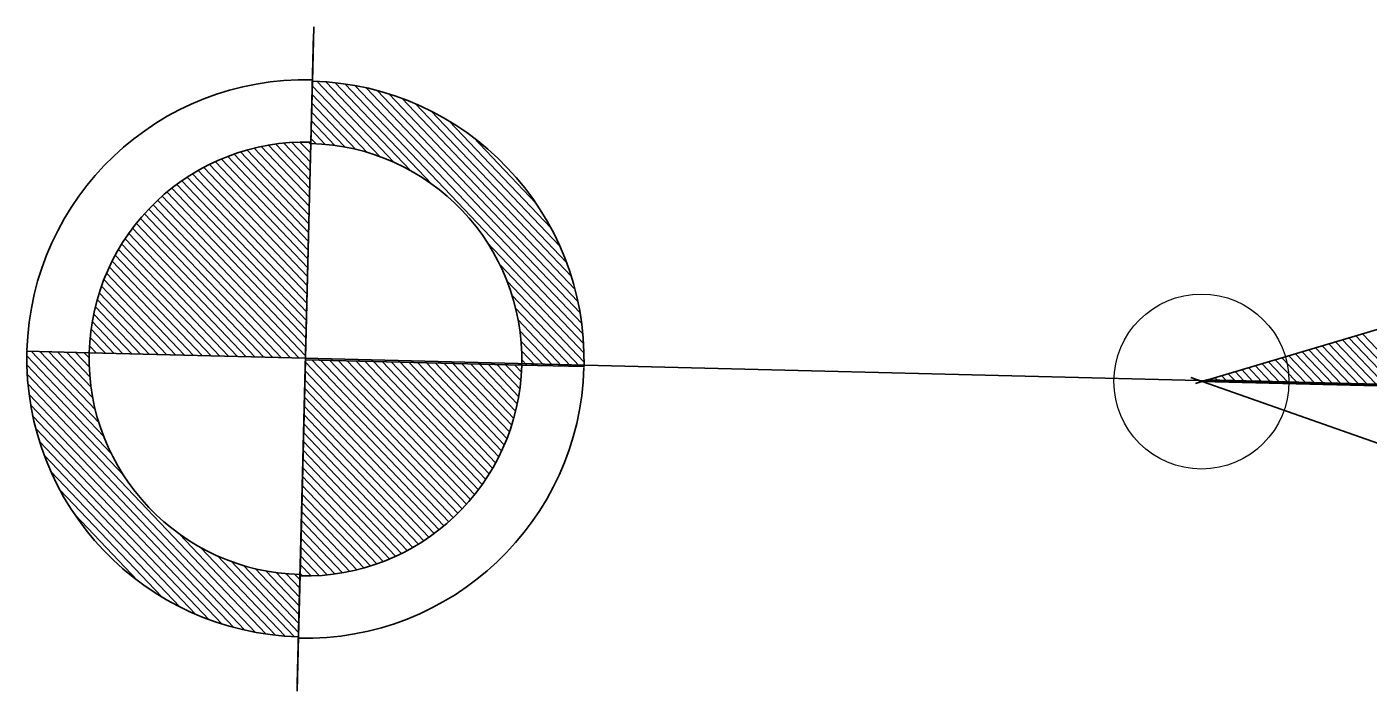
# Model space of a CAD drawing. Extents: x 2363427 to 2368559, y 6957299 to 6980140.
# Drawn here: x 2365338.05 to 2365359.5, y 6957881.13 to 6957891.76 of the extents above; entities that cross this region are included whole.
import ezdxf

# ---------------------------------------------------------------- set-up
doc = ezdxf.new("R2010")
doc.units = 0
doc.header["$LTSCALE"] = 5.6
doc.header["$PDMODE"] = 32
doc.header["$PDSIZE"] = 2.8
doc.layers.add('1', color=7, linetype='Continuous', lineweight=13)

msp = doc.modelspace()

# ---------------------------------------------------------------- linework, layer by layer
at = {"layer": '1', "lineweight": 25}
for p, q in [((2365342.633, 6957891.647), (2365342.417, 6957882.997)), ((2365342.615, 6957890.884), (2365342.636, 6957891.761)), ((2365342.589, 6957889.894), (2365342.614, 6957890.892)), ((2365342.613, 6957890.819), (2365343.693, 6957889.685)), ((2365342.686, 6957890.889), (2365343.918, 6957889.593)), ((2365342.831, 6957890.88), (2365344.181, 6957889.46)), ((2365342.981, 6957890.866), (2365344.527, 6957889.241)), ((2365343.138, 6957890.846), (2365346.94, 6957886.849)), ((2365343.301, 6957890.819), (2365346.922, 6957887.013)), ((2365343.473, 6957890.785), (2365346.896, 6957887.185)), ((2365343.651, 6957890.741), (2365346.861, 6957887.365)), ((2365342.606, 6957890.537), (2365343.309, 6957889.8)), ((2365342.61, 6957890.679), (2365343.492, 6957889.751)), ((2365343.841, 6957890.686), (2365346.815, 6957887.559)), ((2365344.044, 6957890.617), (2365346.757, 6957887.765)), ((2365344.264, 6957890.53), (2365346.679, 6957887.99)), ((2365342.602, 6957890.397), (2365343.136, 6957889.836)), ((2365344.514, 6957890.412), (2365346.575, 6957888.244)), ((2365342.595, 6957890.116), (2365342.819, 6957889.88)), ((2365342.599, 6957890.256), (2365342.974, 6957889.862)), ((2365344.804, 6957890.252), (2365346.432, 6957888.541)), ((2365342.576, 6957889.315), (2365342.032, 6957889.885)), ((2365342.579, 6957889.456), (2365342.155, 6957889.9)), ((2365342.582, 6957889.596), (2365342.283, 6957889.911)), ((2365342.373, 6957881.246), (2365342.589, 6957889.894)), ((2365342.587, 6957889.738), (2365342.416, 6957889.916)), ((2365342.589, 6957889.878), (2365342.551, 6957889.917)), ((2365342.592, 6957889.974), (2365342.671, 6957889.892)), ((2365345.189, 6957889.991), (2365346.189, 6957888.941)), ((2365342.551, 6957888.328), (2365341.26, 6957889.686)), ((2365342.554, 6957888.469), (2365341.362, 6957889.724)), ((2365342.558, 6957888.61), (2365341.466, 6957889.759)), ((2365342.561, 6957888.75), (2365341.573, 6957889.789)), ((2365342.565, 6957888.891), (2365341.684, 6957889.819)), ((2365342.569, 6957889.033), (2365341.797, 6957889.846)), ((2365342.572, 6957889.174), (2365341.914, 6957889.867)), ((2365342.532, 6957887.623), (2365340.786, 6957889.46)), ((2365342.537, 6957887.765), (2365340.876, 6957889.511)), ((2365342.539, 6957887.906), (2365340.968, 6957889.558)), ((2365342.544, 6957888.047), (2365341.063, 6957889.603)), ((2365342.547, 6957888.187), (2365341.161, 6957889.645)), ((2365342.519, 6957887.06), (2365340.447, 6957889.239)), ((2365342.522, 6957887.201), (2365340.528, 6957889.298)), ((2365342.526, 6957887.342), (2365340.612, 6957889.354)), ((2365342.53, 6957887.483), (2365340.698, 6957889.409)), ((2365342.509, 6957886.638), (2365340.213, 6957889.05)), ((2365342.513, 6957886.778), (2365340.29, 6957889.116)), ((2365342.516, 6957886.92), (2365340.367, 6957889.178)), ((2365342.262, 6957886.463), (2365339.999, 6957888.842)), ((2365342.401, 6957886.46), (2365340.067, 6957888.915)), ((2365342.505, 6957886.497), (2365340.141, 6957888.983)), ((2365341.838, 6957886.474), (2365339.801, 6957888.616)), ((2365341.979, 6957886.47), (2365339.865, 6957888.695)), ((2365342.12, 6957886.467), (2365339.931, 6957888.769)), ((2365341.555, 6957886.481), (2365339.68, 6957888.455)), ((2365341.697, 6957886.478), (2365339.739, 6957888.537)), ((2365341.135, 6957886.492), (2365339.514, 6957888.196)), ((2365341.275, 6957886.489), (2365339.567, 6957888.285)), ((2365341.417, 6957886.485), (2365339.621, 6957888.371)), ((2365345.406, 6957888.316), (2365346.953, 6957886.692)), ((2365340.852, 6957886.5), (2365339.413, 6957888.012)), ((2365340.994, 6957886.495), (2365339.462, 6957888.105)), ((2365345.612, 6957887.957), (2365346.96, 6957886.54)), ((2365340.57, 6957886.507), (2365339.322, 6957887.818)), ((2365340.711, 6957886.502), (2365339.367, 6957887.916)), ((2365340.288, 6957886.514), (2365339.243, 6957887.613)), ((2365340.431, 6957886.51), (2365339.281, 6957887.716)), ((2365345.728, 6957887.691), (2365346.96, 6957886.394)), ((2365340.007, 6957886.52), (2365339.174, 6957887.396)), ((2365340.147, 6957886.516), (2365339.206, 6957887.506)), ((2365345.808, 6957887.46), (2365346.89, 6957886.326)), ((2365339.726, 6957886.527), (2365339.119, 6957887.166)), ((2365339.867, 6957886.524), (2365339.145, 6957887.282)), ((2365345.863, 6957887.257), (2365346.747, 6957886.33)), ((2365339.444, 6957886.534), (2365339.076, 6957886.921)), ((2365339.585, 6957886.53), (2365339.094, 6957887.045)), ((2365345.904, 6957887.071), (2365346.606, 6957886.333)), ((2365345.932, 6957886.896), (2365346.466, 6957886.337)), ((2365339.162, 6957886.54), (2365339.051, 6957886.659)), ((2365339.303, 6957886.538), (2365339.062, 6957886.792)), ((2365345.95, 6957886.733), (2365346.324, 6957886.34)), ((2365359.345, 6957886.049), (2365358.766, 6957886.658)), ((2365359.485, 6957886.045), (2365358.872, 6957886.69)), ((2365359.628, 6957886.042), (2365358.981, 6957886.722)), ((2365359.768, 6957886.038), (2365359.088, 6957886.753)), ((2365359.91, 6957886.034), (2365359.194, 6957886.785)), ((2365360.049, 6957886.03), (2365359.303, 6957886.817)), ((2365360.191, 6957886.027), (2365359.409, 6957886.849)), ((2365338.049, 6957886.569), (2365339.045, 6957886.545)), ((2365339.28, 6957885.204), (2365338.049, 6957886.498)), ((2365339.2, 6957885.431), (2365338.119, 6957886.567)), ((2365339.144, 6957885.635), (2365338.261, 6957886.563)), ((2365339.104, 6957885.822), (2365338.4, 6957886.56)), ((2365339.076, 6957885.996), (2365338.542, 6957886.557)), ((2365339.057, 6957886.159), (2365338.683, 6957886.554)), ((2365339.047, 6957886.313), (2365338.823, 6957886.549)), ((2365339.045, 6957886.463), (2365338.965, 6957886.546)), ((2365342.495, 6957886.458), (2365396.016, 6957885.121)), ((2365342.504, 6957886.457), (2365342.505, 6957886.489)), ((2365345.961, 6957886.578), (2365346.184, 6957886.344)), ((2365358.499, 6957886.071), (2365358.122, 6957886.466)), ((2365358.64, 6957886.066), (2365358.23, 6957886.498)), ((2365358.781, 6957886.063), (2365358.337, 6957886.531)), ((2365358.923, 6957886.06), (2365358.444, 6957886.562)), ((2365359.064, 6957886.056), (2365358.551, 6957886.594)), ((2365359.205, 6957886.052), (2365358.659, 6957886.626)), ((2365339.397, 6957884.936), (2365338.049, 6957886.353)), ((2365342.499, 6957886.255), (2365344.795, 6957883.842)), ((2365342.504, 6957886.435), (2365342.502, 6957886.403)), ((2365342.502, 6957886.396), (2365344.867, 6957883.909)), ((2365342.606, 6957886.433), (2365344.94, 6957883.977)), ((2365342.746, 6957886.429), (2365345.01, 6957884.049)), ((2365342.887, 6957886.425), (2365345.078, 6957884.123)), ((2365343.027, 6957886.422), (2365345.144, 6957884.198)), ((2365343.17, 6957886.418), (2365345.207, 6957884.276)), ((2365343.309, 6957886.415), (2365345.268, 6957884.356)), ((2365343.451, 6957886.412), (2365345.329, 6957884.437)), ((2365343.592, 6957886.408), (2365345.385, 6957884.522)), ((2365343.733, 6957886.404), (2365345.441, 6957884.609)), ((2365343.874, 6957886.4), (2365345.495, 6957884.697)), ((2365344.015, 6957886.398), (2365345.545, 6957884.787)), ((2365344.156, 6957886.395), (2365345.595, 6957884.881)), ((2365344.296, 6957886.391), (2365345.64, 6957884.976)), ((2365344.437, 6957886.387), (2365345.684, 6957885.075)), ((2365344.579, 6957886.384), (2365345.726, 6957885.176)), ((2365344.718, 6957886.38), (2365345.766, 6957885.279)), ((2365344.86, 6957886.375), (2365345.802, 6957885.386)), ((2365345, 6957886.373), (2365345.834, 6957885.496)), ((2365345.141, 6957886.37), (2365345.863, 6957885.611)), ((2365345.283, 6957886.366), (2365345.891, 6957885.727)), ((2365345.424, 6957886.363), (2365345.913, 6957885.848)), ((2365345.563, 6957886.359), (2365345.932, 6957885.971)), ((2365345.704, 6957886.355), (2365345.947, 6957886.1)), ((2365345.845, 6957886.352), (2365345.957, 6957886.234)), ((2365345.962, 6957886.43), (2365346.044, 6957886.347)), ((2365346.96, 6957886.324), (2365345.962, 6957886.349)), ((2365357.514, 6957886.094), (2365357.371, 6957886.244)), ((2365357.653, 6957886.092), (2365357.478, 6957886.276)), ((2365357.796, 6957886.088), (2365357.586, 6957886.308)), ((2365357.935, 6957886.084), (2365357.694, 6957886.34)), ((2365358.077, 6957886.081), (2365357.8, 6957886.372)), ((2365358.217, 6957886.077), (2365357.908, 6957886.402)), ((2365358.359, 6957886.073), (2365358.015, 6957886.434)), ((2365339.602, 6957884.575), (2365338.055, 6957886.2)), ((2365341.869, 6957882.048), (2365338.066, 6957886.043)), ((2365342.495, 6957886.113), (2365344.718, 6957883.777)), ((2365356.949, 6957886.109), (2365356.941, 6957886.116)), ((2365357.09, 6957886.105), (2365357.049, 6957886.148)), ((2365357.231, 6957886.102), (2365357.157, 6957886.18)), ((2365357.373, 6957886.099), (2365357.264, 6957886.211)), ((2365341.706, 6957882.072), (2365338.086, 6957885.88)), ((2365342.489, 6957885.833), (2365344.562, 6957883.654)), ((2365342.492, 6957885.973), (2365344.641, 6957883.715)), ((2365341.536, 6957882.108), (2365338.111, 6957885.708)), ((2365342.485, 6957885.692), (2365344.479, 6957883.595)), ((2365341.357, 6957882.152), (2365338.147, 6957885.527)), ((2365342.478, 6957885.409), (2365344.31, 6957883.483)), ((2365342.481, 6957885.551), (2365344.396, 6957883.538)), ((2365341.167, 6957882.208), (2365338.192, 6957885.334)), ((2365342.474, 6957885.269), (2365344.222, 6957883.431)), ((2365340.963, 6957882.275), (2365338.251, 6957885.128)), ((2365342.468, 6957884.987), (2365344.039, 6957883.335)), ((2365342.471, 6957885.127), (2365344.132, 6957883.381)), ((2365340.743, 6957882.362), (2365338.327, 6957884.902)), ((2365342.463, 6957884.846), (2365343.945, 6957883.289)), ((2365340.494, 6957882.481), (2365338.431, 6957884.648)), ((2365342.456, 6957884.564), (2365343.748, 6957883.207)), ((2365342.461, 6957884.705), (2365343.848, 6957883.246)), ((2365340.204, 6957882.64), (2365338.576, 6957884.353)), ((2365342.453, 6957884.424), (2365343.647, 6957883.169)), ((2365342.446, 6957884.143), (2365343.435, 6957883.103)), ((2365342.448, 6957884.283), (2365343.542, 6957883.134)), ((2365339.817, 6957882.903), (2365338.82, 6957883.952)), ((2365342.443, 6957884.001), (2365343.324, 6957883.073)), ((2365342.436, 6957883.718), (2365343.094, 6957883.027)), ((2365342.44, 6957883.86), (2365343.211, 6957883.047)), ((2365342.026, 6957882.026), (2365340.481, 6957883.651)), ((2365342.432, 6957883.578), (2365342.974, 6957883.008)), ((2365342.177, 6957882.012), (2365340.827, 6957883.431)), ((2365342.322, 6957882.004), (2365341.089, 6957883.3)), ((2365342.425, 6957883.296), (2365342.723, 6957882.982)), ((2365342.429, 6957883.437), (2365342.851, 6957882.991)), ((2365342.394, 6957882.072), (2365341.315, 6957883.209)), ((2365342.398, 6957882.213), (2365341.514, 6957883.142)), ((2365342.401, 6957882.355), (2365341.7, 6957883.092)), ((2365342.405, 6957882.496), (2365341.872, 6957883.057)), ((2365342.409, 6957882.637), (2365342.034, 6957883.03)), ((2365342.411, 6957882.777), (2365342.188, 6957883.013)), ((2365342.419, 6957883.015), (2365342.455, 6957882.976)), ((2365342.421, 6957883.156), (2365342.593, 6957882.976)), ((2365342.416, 6957882.918), (2365342.336, 6957883)), ((2365342.417, 6957882.997), (2365342.393, 6957882.002)), ((2365342.393, 6957882.008), (2365342.371, 6957881.131))]:
    msp.add_line(p, q, dxfattribs=at)
for points in [[(2365342.591, 6957889.917), (2365342.504, 6957886.457), (2365339.045, 6957886.545)], [(2365342.417, 6957882.975), (2365342.504, 6957886.435), (2365345.962, 6957886.349)]]:
    msp.add_lwpolyline(points, dxfattribs=at)
for points in [[(2365356.737, 6957886.056), (2365367.739, 6957889.321), (2365402.249, 6957888.458), (2365395.969, 6957885.122), (2365356.919, 6957886.11)], [(2365356.662, 6957886.15), (2365367.487, 6957882.34), (2365401.997, 6957881.478), (2365395.89, 6957885.123), (2365356.84, 6957886.087)]]:
    msp.add_lwpolyline(points, close=True, dxfattribs=at)
for centre, radius, start, end in [((2365342.504, 6957886.458), 4.457, 88.5689, 178.3839), ((2365342.503, 6957886.435), 4.457, 358.5689, 88.5689), ((2365342.504, 6957886.458), 3.461, 88.5689, 178.5689), ((2365342.503, 6957886.435), 3.461, 358.5689, 88.5689), ((2365342.504, 6957886.458), 4.457, 178.5689, 268.5689), ((2365342.504, 6957886.458), 3.461, 178.5689, 268.5689), ((2365342.503, 6957886.435), 4.457, 268.5689, 358.3839), ((2365342.503, 6957886.435), 3.461, 268.5689, 358.5689)]:
    msp.add_arc(centre, radius, start, end, dxfattribs=at)
at = {"layer": '1'}
msp.add_point((2365356.834, 6957886.085), dxfattribs=at)

doc.saveas('drawing.dxf')
